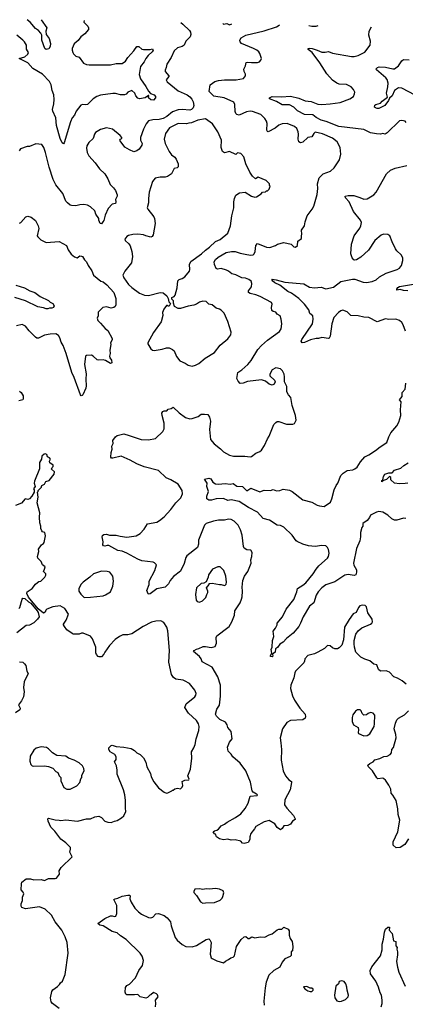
# Model space of a CAD drawing. Extents: x 1921360 to 2014538, y 768294 to 907744.
# Tile 402 of 412: x 1996366 to 2001036, y 894465 to 906404. Entities that reach past the tile are written whole.
import ezdxf

# ---------------------------------------------------------------- set-up
doc = ezdxf.new("R2010")
doc.units = 0

msp = doc.modelspace()

# ---------------------------------------------------------------- linework, layer by layer
at = {"layer": '0CON10XD'}
for points in [[(1997145, 906395), (1997144, 906375), (1997189, 906325), (1997200, 906305), (1997199, 906285), (1997155, 906231), (1997106, 906195), (1997075, 906151), (1997025, 906113), (1996999, 906055), (1996999, 906035), (1997008, 906005), (1997019, 905989), (1997045, 905964), (1997085, 905949), (1997139, 905879), (1997175, 905860), (1997205, 905859), (1997465, 905858), (1997535, 905872), (1997605, 905873), (1997645, 905901), (1997674, 905946), (1997746, 906025), (1997785, 906080), (1997809, 906079), (1997845, 906047), (1997865, 906041), (1997945, 906042), (1997975, 906050), (1997980, 906035), (1997971, 906015), (1997921, 905969), (1997895, 905935), (1997875, 905895), (1997827, 905835), (1997811, 905739), (1997828, 905688), (1997894, 905595), (1997925, 905539), (1997951, 905511), (1997993, 905493), (1998010, 905475), (1998012, 905455), (1997985, 905428), (1997955, 905431), (1997926, 905455), (1997930, 905485), (1997925, 905487), (1997885, 905456), (1997815, 905444), (1997795, 905454), (1997773, 905483), (1997760, 905515), (1997725, 905544), (1997677, 905525), (1997655, 905501), (1997635, 905492), (1997585, 905494), (1997525, 905510), (1997495, 905510), (1997345, 905491), (1997300, 905475), (1997254, 905446), (1997185, 905376), (1997165, 905371), (1997125, 905376), (1997105, 905368), (1997050, 905295), (1997028, 905245), (1997001, 905215), (1996981, 905165), (1996905, 904910), (1996895, 904901), (1996881, 904911), (1996854, 904965), (1996813, 905123), (1996804, 905215), (1996766, 905296), (1996762, 905315), (1996777, 905383), (1996782, 905435), (1996777, 905495), (1996758, 905545), (1996747, 905615), (1996727, 905655), (1996641, 905745), (1996524, 905814), (1996465, 905883), (1996360, 905935), (1996426, 905954), (1996466, 905985), (1996471, 906005), (1996447, 906047), (1996446, 906095), (1996424, 906134), (1996405, 906158), (1996332, 906215)], [(1998316, 906369), (1998341, 906351), (1998421, 906275), (1998434, 906254), (1998438, 906225), (1998431, 906195), (1998376, 906145), (1998359, 906095), (1998335, 906078), (1998277, 906063), (1998238, 906025), (1998201, 905945), (1998146, 905865), (1998141, 905825), (1998128, 905792), (1998126, 905775), (1998170, 905725), (1998171, 905715), (1998139, 905675), (1998150, 905650), (1998285, 905543), (1998395, 905494), (1998425, 905471), (1998452, 905442), (1998468, 905408), (1998473, 905365), (1998467, 905335), (1998446, 905315), (1998425, 905309), (1998335, 905317), (1998285, 905311), (1998215, 905287), (1998148, 905232), (1998105, 905208), (1998055, 905196), (1997978, 905192), (1997925, 905179), (1997898, 905142), (1997865, 905078), (1997828, 904975), (1997828, 904945), (1997847, 904903), (1997844, 904885), (1997812, 904835), (1997786, 904814), (1997747, 904803), (1997695, 904825), (1997640, 904860), (1997581, 904935), (1997578, 904945), (1997582, 904955), (1997602, 904965), (1997602, 904975), (1997582, 905002), (1997488, 905078), (1997415, 905094), (1997345, 905073), (1997284, 905036), (1997270, 905015), (1997257, 904965), (1997204, 904916), (1997180, 904875), (1997176, 904845), (1997184, 904795), (1997202, 904755), (1997280, 904670), (1997331, 904595), (1997397, 904535), (1997434, 904474), (1997460, 904405), (1997503, 904365), (1997524, 904334), (1997545, 904280), (1997544, 904265), (1997524, 904225), (1997531, 904195), (1997527, 904175), (1997484, 904166), (1997438, 904115), (1997401, 904035), (1997385, 903970), (1997372, 903955), (1997355, 903930), (1997342, 903932), (1997323, 903975), (1997322, 903995), (1997287, 904045), (1997275, 904088), (1997225, 904136), (1997185, 904154), (1997142, 904162), (1997095, 904159), (1997045, 904146), (1996992, 904152), (1996975, 904157), (1996943, 904183), (1996926, 904205), (1996886, 904295), (1996805, 904400), (1996771, 904465), (1996722, 904615), (1996678, 904795), (1996656, 904855), (1996635, 904892), (1996561, 904899), (1996485, 904867), (1996454, 904866), (1996375, 904840), (1996358, 904815)], [(1996627, 906402), (1996696, 906305), (1996684, 906265), (1996688, 906225), (1996723, 906175), (1996739, 906115), (1996735, 906080), (1996720, 906050), (1996686, 906044), (1996668, 906055), (1996633, 906155), (1996632, 906215), (1996620, 906240), (1996595, 906275), (1996555, 906297), (1996494, 906375), (1996456, 906404)], [(1999745, 904924), (1999739, 904955), (1999744, 905015), (1999737, 905045), (1999724, 905085), (1999695, 905111), (1999605, 905145), (1999545, 905141), (1999505, 905125), (1999459, 905091), (1999374, 905044), (1999365, 905047), (1999359, 905065), (1999362, 905145), (1999356, 905176), (1999335, 905205), (1999285, 905253), (1999185, 905291), (1999155, 905296), (1999113, 905287), (1999025, 905246), (1998995, 905254), (1998984, 905265), (1998975, 905292), (1998973, 905375), (1998960, 905405), (1998841, 905455), (1998717, 905477), (1998662, 905532), (1998671, 905615), (1998730, 905655), (1998775, 905669), (1998846, 905676), (1998986, 905674), (1999075, 905691), (1999099, 905725), (1999100, 905745), (1999086, 905775), (1999082, 905805), (1999100, 905845), (1999108, 905885), (1999125, 905890), (1999175, 905884), (1999244, 905886), (1999268, 905892), (1999288, 905912), (1999293, 905935), (1999273, 905995), (1999260, 906015), (1999237, 906035), (1999197, 906055), (1999052, 906115), (1999034, 906135), (1999031, 906155), (1999049, 906185), (1999104, 906216), (1999325, 906268), (1999474, 906316), (1999510, 906340), (1999512, 906343)], [(1998827, 906358), (1998835, 906350), (1998873, 906357), (1998905, 906342), (1998933, 906356)], [(2001048, 905158), (2001035, 905172), (2000994, 905184), (2000965, 905180), (2000815, 905033), (2000793, 905017), (2000765, 905023), (2000735, 905018), (2000685, 905020), (2000613, 905033), (2000535, 905073), (2000229, 905109), (2000079, 905169), (2000015, 905186), (1999955, 905217), (1999915, 905249), (1999815, 905256), (1999731, 905301), (1999685, 905343), (1999632, 905372), (1999545, 905373), (1999475, 905412), (1999390, 905445), (1999390, 905455), (1999425, 905474), (1999535, 905470), (1999647, 905477), (1999746, 905454), (1999825, 905420), (1999895, 905411), (1999978, 905382), (2000025, 905376), (2000125, 905383), (2000245, 905401), (2000365, 905446), (2000409, 905475), (2000422, 905505), (2000423, 905525), (2000408, 905558), (2000379, 905589), (2000325, 905617), (2000235, 905624), (2000205, 905635), (2000155, 905671), (2000085, 905747), (2000001, 905881), (1999908, 906008), (1999860, 906045), (1999860, 906055), (1999875, 906060), (1999908, 906055), (1999967, 906033), (2000025, 906010), (2000065, 906009), (2000105, 906020), (2000155, 905999), (2000385, 905960), (2000415, 905960), (2000465, 905972), (2000545, 906011), (2000609, 906095), (2000616, 906145), (2000596, 906216), (2000600, 906265), (2000625, 906319)], [(1999866, 906335), (1999905, 906326), (1999955, 906324), (1999982, 906333)], [(2001155, 905491), (2000995, 905575), (2000955, 905578), (2000906, 905545), (2000875, 905480), (2000846, 905454), (2000832, 905425), (2000786, 905364), (2000715, 905327), (2000695, 905326), (2000673, 905335), (2000664, 905345), (2000665, 905366), (2000677, 905375), (2000735, 905393), (2000754, 905415), (2000820, 905465), (2000809, 905515), (2000825, 905590), (2000829, 905635), (2000818, 905678), (2000800, 905700), (2000686, 905795), (2000682, 905808), (2000700, 905825), (2000719, 905831), (2000795, 905830), (2000885, 905808), (2000905, 905809), (2000955, 905844), (2000994, 905906), (2001015, 905921), (2001084, 905916)], [(1998455, 902204), (1998496, 902214), (1998535, 902234), (1998611, 902299), (1998725, 902367), (1998795, 902456), (1998886, 902535), (1998921, 902585), (1998926, 902615), (1998888, 902745), (1998841, 902845), (1998804, 902884), (1998785, 902896), (1998745, 902907), (1998695, 902947), (1998655, 902956), (1998625, 902988), (1998585, 902993), (1998545, 902980), (1998508, 902955), (1998475, 902942), (1998405, 902931), (1998313, 902903), (1998283, 902903), (1998242, 902925), (1998228, 902968), (1998228, 902995), (1998210, 903015), (1998210, 903035), (1998235, 903048), (1998249, 903065), (1998271, 903155), (1998282, 903238), (1998296, 903254), (1998334, 903266), (1998365, 903286), (1998424, 903355), (1998428, 903375), (1998421, 903435), (1998439, 903471), (1998566, 903564), (1998615, 903610), (1998664, 903645), (1998735, 903714), (1998795, 903738), (1998886, 903815), (1998920, 903905), (1998936, 904025), (1998961, 904125), (1998959, 904195), (1998967, 904235), (1998983, 904275), (1999026, 904304), (1999095, 904313), (1999172, 904265), (1999215, 904254), (1999235, 904257), (1999289, 904291), (1999305, 904312), (1999342, 904318), (1999355, 904330), (1999365, 904330), (1999385, 904350), (1999400, 904385), (1999393, 904393), (1999390, 904415), (1999350, 904455), (1999255, 904493), (1999220, 904475), (1999185, 904507), (1999151, 904555), (1999103, 904655), (1999082, 904742), (1999045, 904780), (1999005, 904788), (1998985, 904770), (1998905, 904806), (1998845, 904792), (1998820, 904805), (1998806, 904855), (1998811, 904945), (1998766, 905046), (1998701, 905141), (1998615, 905204), (1998525, 905188), (1998445, 905154), (1998415, 905148), (1998385, 905142), (1998285, 905144), (1998178, 905092), (1998130, 905025), (1998116, 904955), (1998128, 904905), (1998175, 904808), (1998205, 904766), (1998245, 904736), (1998261, 904715), (1998286, 904655), (1998285, 904622), (1998272, 904608), (1998235, 904600), (1998204, 904536), (1998155, 904504), (1998126, 904494), (1998065, 904496), (1998005, 904482), (1997975, 904442), (1997934, 904315), (1997924, 904235), (1997926, 904185), (1997910, 904125), (1997918, 904105), (1997991, 904015), (1997999, 903995), (1998006, 903935), (1997984, 903795), (1997970, 903775), (1997955, 903769), (1997892, 903782), (1997865, 903794), (1997795, 903802), (1997735, 903799), (1997685, 903787), (1997665, 903776), (1997639, 903745), (1997641, 903725), (1997686, 903686), (1997702, 903662), (1997724, 903594), (1997730, 903535), (1997719, 903455), (1997640, 903355), (1997614, 903305), (1997626, 903275), (1997685, 903194), (1997725, 903156), (1997817, 903087), (1997876, 903066), (1997925, 903061), (1998065, 903096), (1998102, 903092), (1998148, 903055), (1998162, 903025), (1998170, 902985), (1998190, 902965), (1998175, 902930), (1998162, 902932), (1998155, 902940), (1998145, 902938), (1998110, 902895), (1998094, 902855), (1998101, 902819), (1998080, 902740), (1997985, 902613), (1997917, 902485), (1997917, 902475), (1997954, 902414), (1997975, 902398), (1997995, 902394), (1998091, 902409), (1998145, 902424), (1998174, 902424), (1998216, 902406), (1998235, 902388), (1998265, 902322), (1998307, 902267), (1998371, 902241), (1998407, 902217), (1998455, 902204)], [(2001045, 898346), (2000997, 898387), (2000942, 898422), (2000895, 898438), (2000845, 898491), (2000825, 898502), (2000805, 898508), (2000734, 898504), (2000710, 898525), (2000693, 898583), (2000655, 898590), (2000605, 898631), (2000545, 898649), (2000498, 898675), (2000436, 898736), (2000419, 898795), (2000416, 898835), (2000418, 898875), (2000436, 898954), (2000465, 898993), (2000509, 899031), (2000615, 899073), (2000630, 899085), (2000639, 899105), (2000633, 899135), (2000582, 899212), (2000566, 899286), (2000551, 899301), (2000515, 899307), (2000484, 899296), (2000468, 899275), (2000440, 899215), (2000405, 899202), (2000355, 899132), (2000301, 899039), (2000287, 898883), (2000268, 898822), (2000235, 898787), (2000215, 898777), (2000184, 898774), (2000155, 898787), (2000125, 898813), (2000095, 898818), (2000059, 898781), (1999975, 898734), (1999935, 898716), (1999855, 898694), (1999819, 898655), (1999816, 898625), (1999805, 898607), (1999705, 898503), (1999696, 898485), (1999687, 898423), (1999649, 898335), (1999646, 898294), (1999669, 898205), (1999693, 898153), (1999757, 898057), (1999822, 897985), (1999828, 897952), (1999822, 897935), (1999795, 897914), (1999644, 897906), (1999599, 897881), (1999550, 897805), (1999521, 897695), (1999527, 897637), (1999537, 897555), (1999533, 897425), (1999555, 897298), (1999585, 897236), (1999627, 897187), (1999656, 897166), (1999659, 897155), (1999642, 897065), (1999576, 896945), (1999574, 896885), (1999602, 896842), (1999680, 896755), (1999702, 896715), (1999702, 896705), (1999670, 896685), (1999645, 896650), (1999615, 896632), (1999565, 896628), (1999545, 896598), (1999525, 896583), (1999485, 896610), (1999454, 896654), (1999385, 896696), (1999325, 896677), (1999225, 896622), (1999211, 896595), (1999164, 896535), (1999152, 896498), (1999152, 896465), (1999132, 896428), (1999085, 896416), (1999065, 896421), (1999042, 896442), (1998975, 896459), (1998926, 896456), (1998885, 896467), (1998835, 896461), (1998785, 896473), (1998750, 896495), (1998738, 896528), (1998725, 896532), (1998710, 896555), (1998725, 896570), (1998755, 896578), (1998775, 896590), (1998805, 896630), (1998845, 896649), (1998877, 896675), (1998980, 896731), (1999045, 896774), (1999095, 896838), (1999133, 896905), (1999155, 896990), (1999243, 896997), (1999244, 897005), (1999234, 897015), (1999195, 897039), (1999182, 897055), (1999160, 897160), (1999105, 897295), (1999035, 897389), (1998945, 897467), (1998927, 897497), (1998891, 897535), (1998882, 897585), (1998908, 897642), (1998937, 897685), (1998926, 897775), (1998885, 897822), (1998877, 897855), (1998857, 897885), (1998788, 897918), (1998751, 897961), (1998738, 897985), (1998754, 898045), (1998787, 898093), (1998799, 898201), (1998796, 898336), (1998766, 898435), (1998695, 898554), (1998575, 898620), (1998564, 898654), (1998545, 898682), (1998472, 898745), (1998477, 898755), (1998505, 898772), (1998535, 898778), (1998586, 898804), (1998615, 898804), (1998685, 898790), (1998734, 898806), (1998750, 898845), (1998746, 898915), (1998754, 898935), (1998885, 899034), (1998902, 899048), (1998936, 899105), (1998968, 899185), (1998971, 899235), (1999035, 899333), (1999052, 899378), (1999060, 899405), (1999064, 899475), (1999060, 899525), (1999070, 899605), (1999089, 899655), (1999129, 899715), (1999167, 899813), (1999164, 899856), (1999178, 899895), (1999183, 899945), (1999165, 899972), (1999115, 899978), (1999086, 899996), (1999076, 900016), (1999061, 900155), (1999039, 900219), (1999012, 900275), (1998964, 900325), (1998925, 900342), (1998895, 900346), (1998845, 900334), (1998774, 900336), (1998712, 900325), (1998625, 900295), (1998604, 900275), (1998532, 900095), (1998530, 900045), (1998519, 900005), (1998391, 899905), (1998378, 899882), (1998358, 899812), (1998312, 899718), (1998227, 899653), (1998187, 899605), (1998167, 899565), (1998128, 899525), (1998025, 899502), (1997945, 899443), (1997935, 899438), (1997921, 899441), (1997906, 899485), (1997933, 899555), (1997932, 899595), (1998004, 899725), (1998022, 899795), (1997998, 899818), (1997980, 899825), (1997845, 899844), (1997795, 899864), (1997665, 899937), (1997605, 899961), (1997555, 899968), (1997445, 900028), (1997425, 900030), (1997395, 900021), (1997382, 900025), (1997374, 900035), (1997378, 900075), (1997364, 900135), (1997369, 900151), (1997385, 900162), (1997415, 900166), (1997455, 900156), (1997535, 900156), (1997582, 900142), (1997665, 900129), (1997776, 900144), (1997824, 900176), (1997875, 900226), (1997915, 900293), (1998025, 900312), (1998059, 900331), (1998115, 900376), (1998196, 900465), (1998255, 900546), (1998316, 900605), (1998337, 900657), (1998333, 900695), (1998284, 900774), (1998195, 900826), (1998139, 900849), (1998045, 900940), (1997872, 900982), (1997785, 901017), (1997705, 901064), (1997595, 901110), (1997495, 901088), (1997478, 901088), (1997468, 901098), (1997473, 901155), (1997486, 901195), (1997483, 901235), (1997496, 901265), (1997495, 901300), (1997527, 901345), (1997548, 901362), (1997625, 901381), (1997693, 901363), (1997835, 901312), (1997925, 901309), (1998012, 901325), (1998100, 901410), (1998116, 901444), (1998116, 901514), (1998089, 901605), (1998088, 901635), (1998100, 901655), (1998115, 901662), (1998147, 901663), (1998165, 901680), (1998202, 901688), (1998225, 901708), (1998295, 901637), (1998375, 901581), (1998425, 901566), (1998455, 901567), (1998480, 901575), (1998526, 901594), (1998565, 901621), (1998605, 901623), (1998646, 901616), (1998666, 901586), (1998676, 901536), (1998666, 901435), (1998677, 901315), (1998720, 901260), (1998799, 901199), (1998833, 901163), (1998905, 901123), (1998955, 901113), (1999093, 901113), (1999155, 901104), (1999175, 901109), (1999225, 901149), (1999275, 901167), (1999296, 901185), (1999330, 901240), (1999366, 901324), (1999386, 901355), (1999444, 901495), (1999468, 901522), (1999485, 901531), (1999505, 901532), (1999595, 901501), (1999675, 901498), (1999695, 901510), (1999712, 901548), (1999704, 901605), (1999664, 901725), (1999651, 901825), (1999623, 901855), (1999602, 901892), (1999599, 901955), (1999574, 902015), (1999574, 902075), (1999567, 902107), (1999547, 902147), (1999525, 902170), (1999467, 902183), (1999425, 902158), (1999394, 902105), (1999394, 902085), (1999453, 902035), (1999459, 902015), (1999448, 901985), (1999425, 901974), (1999388, 901985), (1999343, 902023), (1999294, 902036), (1999125, 902016), (1999073, 901997), (1999035, 901994), (1999010, 902020), (1998997, 902055), (1999008, 902125), (1999055, 902158), (1999127, 902225), (1999167, 902273), (1999251, 902405), (1999295, 902455), (1999365, 902517), (1999511, 902625), (1999531, 902655), (1999542, 902715), (1999534, 902775), (1999519, 902815), (1999484, 902834), (1999467, 902857), (1999435, 902867), (1999419, 902879), (1999416, 902914), (1999424, 902954), (1999416, 902976), (1999277, 903047), (1999227, 903067), (1999155, 903083), (1999138, 903095), (1999138, 903115), (1999171, 903165), (1999179, 903205), (1999168, 903235), (1999141, 903255), (1999101, 903271), (1999055, 903275), (1998985, 903312), (1998935, 903323), (1998895, 903357), (1998869, 903369), (1998805, 903386), (1998761, 903379), (1998745, 903387), (1998724, 903435), (1998722, 903468), (1998738, 903495), (1998771, 903525), (1998865, 903580), (1998932, 903592), (1998975, 903593), (1999035, 903572), (1999115, 903557), (1999165, 903550), (1999195, 903554), (1999206, 903565), (1999216, 903594), (1999226, 903665), (1999245, 903691), (1999355, 903648), (1999395, 903644), (1999462, 903668), (1999486, 903684), (1999565, 903703), (1999655, 903682), (1999685, 903652), (1999705, 903648), (1999732, 903668), (1999735, 903718), (1999779, 903751), (1999777, 903785), (1999782, 903805), (1999778, 903852), (1999816, 903904), (1999821, 903955), (1999848, 904025), (1999909, 904105), (1999929, 904145), (1999967, 904285), (1999976, 904356), (1999974, 904415), (1999992, 904485), (2000043, 904537), (2000131, 904569), (2000175, 904607), (2000240, 904705), (2000253, 904775), (2000246, 904855), (2000210, 904925), (2000155, 904969), (2000032, 905022), (1999945, 905039), (1999926, 905025), (1999905, 904985), (1999855, 904975), (1999795, 904921), (1999765, 904912), (1999745, 904924)], [(2001037, 902627), (2001011, 902705), (2000995, 902732), (2000965, 902758), (2000923, 902773), (2000835, 902770), (2000798, 902778), (2000695, 902739), (2000595, 902794), (2000535, 902799), (2000465, 902814), (2000375, 902816), (2000332, 902862), (2000281, 902881), (2000255, 902876), (2000228, 902855), (2000172, 902792), (2000147, 902715), (2000124, 902565), (2000115, 902543), (2000105, 902540), (2000025, 902551), (1999985, 902538), (1999955, 902537), (1999889, 902521), (1999815, 902491), (1999785, 902488), (1999774, 902505), (1999782, 902525), (1999911, 902715), (1999921, 902775), (1999915, 902812), (1999880, 902840), (1999869, 902885), (1999814, 902954), (1999746, 903025), (1999657, 903087), (1999615, 903108), (1999515, 903185), (1999456, 903215), (1999430, 903235), (1999420, 903255), (1999425, 903260), (1999470, 903250), (1999575, 903222), (1999805, 903200), (1999875, 903161), (1999935, 903154), (2000015, 903160), (2000075, 903142), (2000165, 903161), (2000255, 903231), (2000395, 903260), (2000425, 903259), (2000525, 903221), (2000565, 903219), (2000635, 903230), (2000681, 903249), (2000724, 903285), (2000805, 903332), (2000938, 903375), (2000965, 903393), (2000989, 903425), (2001006, 903485), (2001006, 903515), (2000985, 903553), (2000932, 903602), (2000916, 903626), (2000875, 903710), (2000850, 903785), (2000825, 903800), (2000770, 903805), (2000745, 903793), (2000665, 903729), (2000589, 903611), (2000497, 903523), (2000445, 903492), (2000425, 903487), (2000411, 903491), (2000391, 903515), (2000375, 903565), (2000385, 903682), (2000418, 903785), (2000484, 903875), (2000499, 903905), (2000504, 903945), (2000492, 903975), (2000410, 904080), (2000354, 904195), (2000312, 904245), (2000307, 904263), (2000345, 904274), (2000414, 904274), (2000485, 904249), (2000535, 904230), (2000575, 904231), (2000655, 904280), (2000683, 904315), (2000810, 904535), (2000855, 904579), (2000915, 904603), (2001055, 904635)], [(1996365, 903938), (1996380, 903945), (1996438, 904015), (1996465, 904021), (1996505, 904010), (1996555, 903970), (1996591, 903905), (1996597, 903873), (1996578, 903785), (1996585, 903770), (1996622, 903735), (1996685, 903701), (1996845, 903714), (1996933, 903665), (1996952, 903612), (1996990, 903560), (1997030, 903530), (1997063, 903517), (1997095, 903540), (1997115, 903538), (1997125, 903532), (1997151, 903491), (1997175, 903467), (1997194, 903424), (1997238, 903358), (1997261, 903305), (1997350, 903235), (1997375, 903226), (1997421, 903191), (1997504, 903095), (1997530, 903025), (1997531, 902945), (1997522, 902925), (1997505, 902914), (1997475, 902908), (1997415, 902922), (1997372, 902915), (1997314, 902856), (1997317, 902815), (1997303, 902785), (1997310, 902755), (1997345, 902726), (1997399, 902659), (1997434, 902635), (1997487, 902537), (1997486, 902524), (1997466, 902485), (1997468, 902465), (1997456, 902396), (1997461, 902355), (1997454, 902325), (1997456, 902306), (1997477, 902275), (1997482, 902245), (1997465, 902237), (1997405, 902271), (1997375, 902279), (1997325, 902274), (1997305, 902278), (1997255, 902323), (1997235, 902337), (1997175, 902333), (1997164, 902325), (1997150, 902225), (1997169, 902109), (1997166, 902045), (1997172, 901965), (1997168, 901935), (1997130, 901855), (1997123, 901847), (1997110, 901845), (1997100, 901855), (1997027, 902067), (1996996, 902125), (1996930, 902355), (1996890, 902455), (1996866, 902495), (1996853, 902545), (1996835, 902575), (1996805, 902596), (1996735, 902593), (1996665, 902581), (1996595, 902544), (1996575, 902541), (1996555, 902554), (1996480, 902630), (1996437, 902687), (1996395, 902708), (1996325, 902694)], [(2001065, 903117), (2001015, 903120), (2000975, 903131), (2000935, 903124), (2000932, 903135), (2000945, 903159), (2000965, 903171), (2001355, 903235)], [(1996320, 903185), (1996424, 903154), (1996487, 903117), (1996547, 903097), (1996615, 903049), (1996715, 902999), (1996735, 902978), (1996768, 902965), (1996782, 902935), (1996774, 902916), (1996755, 902906), (1996725, 902908), (1996705, 902898), (1996685, 902898), (1996655, 902910), (1996585, 902922), (1996436, 902994), (1996305, 903035)], [(2001042, 900355), (2001015, 900359), (2000935, 900336), (2000905, 900336), (2000872, 900352), (2000826, 900395), (2000765, 900431), (2000715, 900439), (2000685, 900433), (2000615, 900397), (2000601, 900369), (2000575, 900331), (2000523, 900295), (2000521, 900265), (2000510, 900245), (2000494, 900186), (2000494, 900135), (2000484, 900085), (2000446, 899994), (2000407, 899815), (2000412, 899792), (2000444, 899735), (2000446, 899704), (2000437, 899675), (2000415, 899664), (2000345, 899677), (2000305, 899669), (2000181, 899589), (2000075, 899553), (2000023, 899515), (1999979, 899465), (1999955, 899425), (1999926, 899334), (1999877, 899293), (1999798, 899162), (1999768, 899085), (1999746, 899045), (1999676, 898965), (1999597, 898903), (1999556, 898855), (1999517, 898833), (1999488, 898792), (1999464, 898776), (1999460, 898735), (1999428, 898712), (1999430, 898685), (1999423, 898677), (1999405, 898684), (1999404, 898695), (1999420, 898725), (1999412, 898768), (1999423, 898795), (1999429, 898875), (1999442, 898925), (1999435, 898990), (1999462, 899025), (1999482, 899065), (1999482, 899088), (1999547, 899163), (1999591, 899255), (1999684, 899375), (1999724, 899465), (1999731, 899509), (1999795, 899546), (1999832, 899578), (1999921, 899685), (1999955, 899741), (1999989, 899781), (2000094, 899875), (2000106, 899895), (2000112, 899935), (2000105, 899980), (2000094, 900004), (2000074, 900024), (2000025, 900030), (1999945, 900016), (1999865, 900026), (1999795, 900046), (1999726, 900076), (1999712, 900085), (1999664, 900154), (1999565, 900253), (1999525, 900271), (1999483, 900275), (1999392, 900335), (1999315, 900358), (1999244, 900434), (1999135, 900490), (1999025, 900564), (1998925, 900582), (1998885, 900576), (1998835, 900598), (1998745, 900593), (1998688, 900578), (1998658, 900578), (1998630, 900595), (1998631, 900625), (1998652, 900685), (1998634, 900745), (1998636, 900786), (1998602, 900835), (1998655, 900847), (1998679, 900839), (1998705, 900797), (1998735, 900776), (1998775, 900771), (1998855, 900780), (1998915, 900774), (1998949, 900779), (1998995, 900749), (1999065, 900743), (1999115, 900690), (1999165, 900724), (1999275, 900681), (1999325, 900701), (1999404, 900696), (1999435, 900708), (1999475, 900690), (1999516, 900694), (1999555, 900712), (1999635, 900699), (1999667, 900685), (1999795, 900582), (1999905, 900553), (1999967, 900517), (1999995, 900508), (2000055, 900502), (2000130, 900555), (2000147, 900593), (2000174, 900705), (2000197, 900755), (2000219, 900785), (2000255, 900877), (2000284, 900906), (2000332, 900938), (2000400, 900945), (2000425, 900957), (2000452, 900978), (2000493, 901045), (2000546, 901104), (2000595, 901127), (2000675, 901179), (2000733, 901227), (2000812, 901278), (2000836, 901345), (2000861, 901395), (2000935, 901481), (2000959, 901525), (2000983, 901605), (2000978, 901675), (2000985, 901771), (2000966, 901795), (2000998, 901835), (2000996, 901885), (2001035, 901924), (2001042, 901998)], [(1996362, 901902), (1996383, 901883), (1996406, 901845), (1996409, 901811), (1996405, 901797), (1996356, 901784)], [(1997289, 898729), (1997286, 898796), (1997248, 898895), (1997225, 898928), (1997135, 898964), (1997115, 898964), (1997085, 898954), (1997015, 898954), (1997000, 898960), (1996938, 899008), (1996910, 899045), (1996897, 899065), (1996897, 899075), (1996928, 899122), (1996958, 899195), (1996913, 899263), (1996855, 899297), (1996765, 899287), (1996694, 899256), (1996683, 899245), (1996675, 899222), (1996655, 899210), (1996591, 899261), (1996474, 899404), (1996451, 899445), (1996455, 899468), (1996515, 899508), (1996555, 899558), (1996581, 899579), (1996598, 899592), (1996620, 899595), (1996639, 899611), (1996670, 899645), (1996682, 899668), (1996680, 899685), (1996652, 899715), (1996667, 899743), (1996672, 899772), (1996642, 899795), (1996624, 899834), (1996587, 899877), (1996580, 899895), (1996596, 899954), (1996594, 899986), (1996628, 900035), (1996655, 900052), (1996662, 900065), (1996679, 900145), (1996668, 900185), (1996640, 900195), (1996632, 900205), (1996622, 900235), (1996622, 900265), (1996608, 900305), (1996604, 900374), (1996611, 900425), (1996577, 900545), (1996588, 900615), (1996580, 900675), (1996590, 900685), (1996590, 900695), (1996630, 900735), (1996628, 900745), (1996634, 900756), (1996667, 900773), (1996682, 900805), (1996722, 900818), (1996783, 900895), (1996785, 900920), (1996752, 900955), (1996758, 900975), (1996772, 900988), (1996772, 901002), (1996732, 901032), (1996727, 901053), (1996737, 901077), (1996725, 901092), (1996703, 901103), (1996693, 901133), (1996675, 901140), (1996660, 901135), (1996635, 901112), (1996628, 901075), (1996606, 901035), (1996605, 900960), (1996545, 900810), (1996541, 900785), (1996552, 900745), (1996532, 900715), (1996540, 900705), (1996540, 900675), (1996512, 900625), (1996484, 900596), (1996465, 900588), (1996430, 900595), (1996388, 900542), (1996315, 900513)], [(2001068, 900785), (2001035, 900780), (2000965, 900777), (2000904, 900784), (2000862, 900825), (2000860, 900855), (2000846, 900866), (2000810, 900830), (2000772, 900818), (2000750, 900800), (2000752, 900815), (2000762, 900825), (2000770, 900865), (2000788, 900895), (2000835, 900911), (2000875, 900908), (2000905, 900943), (2000982, 900968), (2001020, 901000), (2001070, 901030)], [(1998545, 899343), (1998581, 899359), (1998621, 899399), (1998630, 899435), (1998643, 899457), (1998643, 899475), (1998628, 899515), (1998660, 899555), (1998662, 899568), (1998695, 899570), (1998784, 899554), (1998805, 899556), (1998845, 899544), (1998855, 899546), (1998865, 899560), (1998869, 899585), (1998864, 899655), (1998837, 899727), (1998795, 899768), (1998765, 899770), (1998700, 899740), (1998653, 899675), (1998650, 899645), (1998623, 899587), (1998597, 899573), (1998565, 899567), (1998508, 899515), (1998494, 899435), (1998502, 899365), (1998515, 899348), (1998545, 899343)], [(1997145, 899398), (1997225, 899404), (1997375, 899418), (1997405, 899429), (1997464, 899466), (1997494, 899535), (1997500, 899595), (1997492, 899655), (1997457, 899705), (1997425, 899714), (1997355, 899717), (1997260, 899685), (1997215, 899644), (1997133, 899585), (1997107, 899555), (1997081, 899505), (1997081, 899475), (1997105, 899438), (1997145, 899398)], [(1996357, 899265), (1996366, 899275), (1996394, 899376), (1996405, 899392), (1996427, 899387), (1996473, 899345), (1996499, 899329), (1996578, 899238), (1996591, 899215), (1996602, 899165), (1996582, 899135), (1996537, 899093), (1996485, 899062), (1996445, 899057), (1996329, 898971)], [(1996842, 894415), (1996764, 894474), (1996748, 894495), (1996740, 894545), (1996755, 894620), (1996765, 894642), (1996825, 894682), (1996846, 894704), (1996858, 894725), (1996882, 894745), (1996916, 894825), (1996951, 895085), (1996939, 895215), (1996918, 895285), (1996876, 895365), (1996795, 895465), (1996752, 895545), (1996675, 895619), (1996605, 895649), (1996435, 895624), (1996390, 895640), (1996383, 895655), (1996384, 895685), (1996400, 895725), (1996401, 895765), (1996414, 895805), (1996407, 895825), (1996384, 895855), (1996386, 895925), (1996393, 895947), (1996445, 895986), (1996496, 895986), (1996535, 895974), (1996625, 895980), (1996665, 895966), (1996715, 895989), (1996795, 895990), (1996810, 895995), (1996847, 896043), (1996842, 896085), (1996867, 896125), (1997000, 896255), (1996972, 896312), (1996981, 896345), (1996979, 896365), (1996924, 896425), (1996865, 896466), (1996790, 896565), (1996744, 896615), (1996711, 896685), (1996708, 896715), (1996715, 896722), (1996795, 896701), (1996845, 896700), (1996865, 896693), (1996925, 896703), (1997065, 896686), (1997175, 896714), (1997225, 896716), (1997275, 896739), (1997325, 896747), (1997355, 896732), (1997397, 896687), (1997432, 896672), (1997475, 896668), (1997515, 896688), (1997547, 896693), (1997600, 896725), (1997625, 896750), (1997652, 896805), (1997647, 896845), (1997648, 896935), (1997638, 897005), (1997622, 897065), (1997546, 897256), (1997546, 897305), (1997536, 897356), (1997514, 897404), (1997532, 897435), (1997534, 897465), (1997516, 897496), (1997463, 897525), (1997444, 897555), (1997444, 897576), (1997475, 897602), (1997485, 897608), (1997535, 897591), (1997625, 897584), (1997715, 897566), (1997755, 897541), (1997783, 897513), (1997825, 897493), (1997866, 897455), (1997892, 897402), (1997905, 897343), (1997948, 897265), (1997958, 897225), (1997991, 897165), (1998045, 897089), (1998115, 897039), (1998145, 897026), (1998160, 897030), (1998208, 897052), (1998215, 897060), (1998225, 897060), (1998245, 897077), (1998275, 897087), (1998315, 897080), (1998333, 897097), (1998343, 897117), (1998335, 897168), (1998365, 897183), (1998412, 897188), (1998418, 897195), (1998400, 897235), (1998434, 897315), (1998452, 897448), (1998447, 897525), (1998476, 897575), (1998490, 897615), (1998502, 897685), (1998534, 897786), (1998539, 897835), (1998531, 897865), (1998505, 897908), (1998408, 897995), (1998364, 898065), (1998381, 898109), (1998487, 898195), (1998499, 898215), (1998501, 898235), (1998486, 898275), (1998424, 898354), (1998362, 898388), (1998345, 898396), (1998255, 898407), (1998227, 898427), (1998205, 898465), (1998172, 898615), (1998181, 898755), (1998160, 898995), (1998148, 899038), (1998110, 899095), (1998074, 899114), (1998015, 899112), (1997962, 899098), (1997859, 899045), (1997725, 898958), (1997675, 898945), (1997615, 898944), (1997575, 898925), (1997523, 898887), (1997455, 898815), (1997395, 898736), (1997385, 898713), (1997355, 898680), (1997327, 898677), (1997315, 898682), (1997295, 898708), (1997289, 898729)], [(1996365, 898618), (1996403, 898613), (1996422, 898595), (1996438, 898575), (1996452, 898505), (1996470, 898475), (1996419, 898375), (1996412, 898305), (1996421, 898255), (1996411, 898195), (1996389, 898145), (1996352, 898095), (1996372, 898055), (1996369, 898035), (1996315, 897999)], [(2000535, 897720), (2000575, 897723), (2000607, 897745), (2000657, 897833), (2000663, 897865), (2000665, 897972), (2000645, 897996), (2000615, 898003), (2000588, 897992), (2000565, 897974), (2000535, 897970), (2000512, 897992), (2000500, 898025), (2000490, 898035), (2000455, 898038), (2000431, 898019), (2000402, 897975), (2000393, 897943), (2000394, 897894), (2000410, 897855), (2000465, 897820), (2000470, 897795), (2000463, 897763), (2000470, 897750), (2000535, 897720)], [(2001075, 896472), (2001032, 896405), (2000972, 896368), (2000925, 896362), (2000890, 896395), (2000889, 896435), (2000947, 896555), (2000968, 896698), (2000951, 896765), (2000944, 896835), (2000924, 896935), (2000885, 897002), (2000863, 897025), (2000862, 897075), (2000838, 897122), (2000794, 897185), (2000775, 897201), (2000765, 897206), (2000705, 897201), (2000690, 897210), (2000637, 897297), (2000589, 897345), (2000583, 897365), (2000608, 897385), (2000645, 897404), (2000665, 897428), (2000726, 897444), (2000775, 897469), (2000815, 897474), (2000853, 897495), (2000870, 897515), (2000874, 897555), (2000892, 897578), (2000924, 897695), (2000920, 897735), (2000901, 897805), (2000916, 897875), (2000935, 897915), (2000954, 897935), (2001025, 897976), (2001076, 898024)], [(1996975, 897074), (1997056, 897114), (1997094, 897156), (1997105, 897200), (1997118, 897215), (1997117, 897245), (1997146, 897295), (1997144, 897325), (1997126, 897356), (1997084, 897394), (1997026, 897426), (1996955, 897452), (1996925, 897474), (1996814, 897484), (1996764, 897514), (1996713, 897565), (1996689, 897579), (1996625, 897587), (1996565, 897573), (1996537, 897545), (1996494, 897475), (1996490, 897415), (1996502, 897372), (1996515, 897358), (1996535, 897353), (1996664, 897356), (1996715, 897349), (1996765, 897328), (1996805, 897288), (1996826, 897276), (1996844, 897234), (1996862, 897215), (1996864, 897174), (1996899, 897095), (1996935, 897076), (1996975, 897074)], [(1998009, 894435), (1998016, 894476), (1998012, 894515), (1998042, 894555), (1998035, 894580), (1998023, 894593), (1997985, 894608), (1997955, 894580), (1997940, 894575), (1997913, 894547), (1997895, 894540), (1997826, 894556), (1997795, 894586), (1997755, 894579), (1997665, 894581), (1997650, 894590), (1997641, 894611), (1997645, 894668), (1997665, 894693), (1997695, 894710), (1997768, 894785), (1997810, 894875), (1997852, 894935), (1997866, 894995), (1997848, 895048), (1997824, 895084), (1997655, 895252), (1997585, 895294), (1997545, 895331), (1997485, 895349), (1997376, 895416), (1997335, 895427), (1997310, 895445), (1997395, 895506), (1997465, 895539), (1997485, 895540), (1997515, 895530), (1997531, 895535), (1997541, 895565), (1997541, 895665), (1997504, 895736), (1997520, 895745), (1997555, 895751), (1997605, 895776), (1997675, 895790), (1997695, 895788), (1997702, 895782), (1997701, 895745), (1997716, 895705), (1997760, 895630), (1997803, 895585), (1997840, 895560), (1997925, 895516), (1997955, 895512), (1997979, 895521), (1998016, 895564), (1998048, 895568), (1998115, 895544), (1998152, 895512), (1998191, 895465), (1998200, 895415), (1998250, 895275), (1998274, 895244), (1998332, 895192), (1998376, 895166), (1998455, 895162), (1998505, 895178), (1998625, 895251), (1998655, 895258), (1998668, 895248), (1998684, 895214), (1998671, 895075), (1998685, 895030), (1998695, 895020), (1998755, 894992), (1998835, 894968), (1998860, 894990), (1998895, 895007), (1998921, 895029), (1998951, 895039), (1998966, 895054), (1998990, 895165), (1999048, 895252), (1999085, 895282), (1999105, 895288), (1999134, 895264), (1999145, 895262), (1999177, 895283), (1999215, 895273), (1999276, 895284), (1999335, 895280), (1999385, 895307), (1999425, 895319), (1999485, 895370), (1999504, 895376), (1999542, 895378), (1999565, 895402), (1999618, 895375), (1999630, 895355), (1999630, 895305), (1999642, 895265), (1999667, 895225), (1999673, 895165), (1999668, 895115), (1999655, 895100), (1999652, 895058), (1999643, 895047), (1999578, 895015), (1999545, 894978), (1999516, 894915), (1999443, 894877), (1999383, 894817), (1999352, 894735), (1999339, 894665), (1999322, 894505), (1999327, 894455)], [(1998585, 895692), (1998615, 895694), (1998725, 895701), (1998795, 895729), (1998817, 895753), (1998827, 895773), (1998836, 895816), (1998831, 895841), (1998785, 895863), (1998735, 895868), (1998665, 895862), (1998624, 895866), (1998585, 895858), (1998545, 895864), (1998485, 895862), (1998473, 895835), (1998475, 895820), (1998508, 895785), (1998555, 895707), (1998585, 895692)], [(2000744, 894436), (2000754, 894475), (2000756, 894515), (2000746, 894575), (2000731, 894605), (2000713, 894675), (2000677, 894745), (2000616, 894836), (2000610, 894875), (2000632, 894918), (2000736, 895055), (2000754, 895126), (2000754, 895195), (2000771, 895255), (2000785, 895340), (2000798, 895375), (2000825, 895400), (2000845, 895400), (2000842, 895365), (2000878, 895325), (2000892, 895235), (2000920, 895225), (2000920, 895175), (2000938, 895155), (2000933, 895135), (2000943, 895103), (2000943, 895065), (2000930, 894985), (2000941, 894915), (2000959, 894855), (2001036, 894685)], [(2000235, 894499), (2000265, 894504), (2000312, 894525), (2000342, 894558), (2000348, 894575), (2000331, 894635), (2000329, 894675), (2000315, 894712), (2000295, 894740), (2000265, 894750), (2000235, 894740), (2000228, 894715), (2000194, 894686), (2000177, 894575), (2000183, 894545), (2000205, 894508), (2000235, 894499)], [(1999885, 894620), (1999905, 894622), (1999920, 894635), (1999918, 894648), (1999905, 894660), (1999885, 894660), (1999845, 894682), (1999802, 894678), (1999820, 894655), (1999855, 894630), (1999885, 894620)]]:
    msp.add_lwpolyline(points, dxfattribs=at)

doc.saveas('drawing.dxf')
